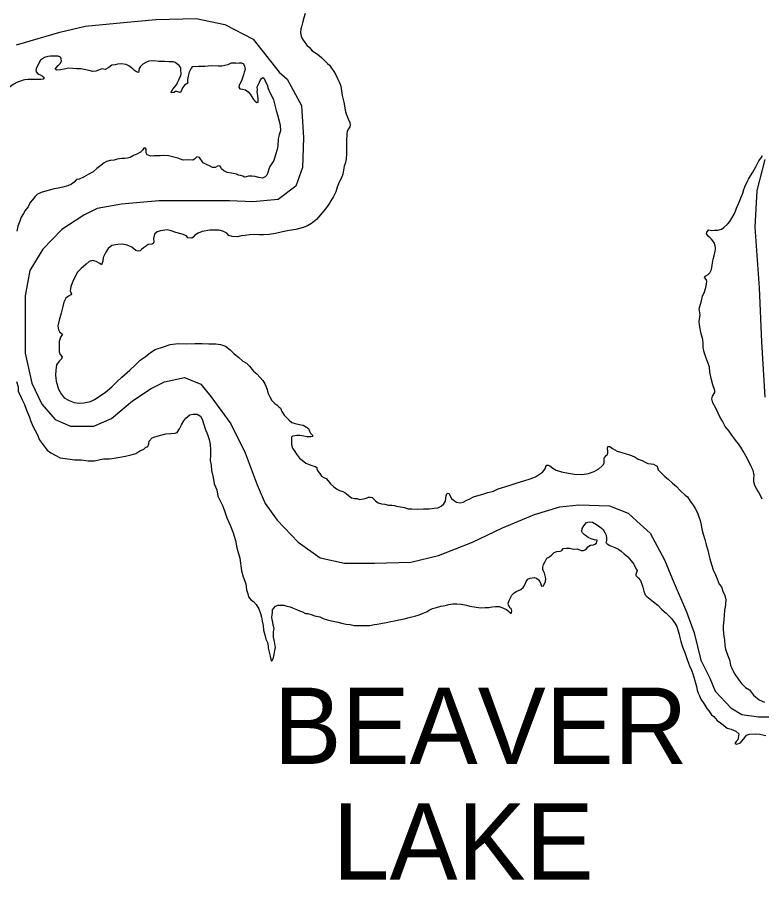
# Model space of a CAD drawing. Extents: x -83719 to 153526, y -11835 to 11446.
# Drawn here: x 7585.1 to 7756.8, y -512.7 to -313.9 of the extents above; entities that cross this region are included whole.
import ezdxf

# ---------------------------------------------------------------- set-up
doc = ezdxf.new("R2010")
doc.units = 0
doc.layers.add('Level 2', color=7, linetype='Continuous')
doc.layers.add('Level 9', color=7, linetype='Continuous')

msp = doc.modelspace()

# ---------------------------------------------------------------- linework, layer by layer
at = {"layer": 'Level 2'}
for points in [[(7584.9, -320.27), (7594.87, -317.34), (7600.76, -315.98), (7609.6, -315.08), (7617.07, -314.4), (7626.36, -314.17), (7632.93, -315.53), (7639.5, -318.93), (7645.44, -326.55)], [(7645.44, -326.55), (7647.3, -328.15), (7650.61, -334.27), (7651.12, -341.66), (7650.87, -348.54), (7649.34, -352.87), (7645.26, -355.93), (7639.4, -356.44), (7634.05, -356.18), (7626.92, -356.18), (7617.75, -356.18), (7609.09, -356.95), (7603.49, -357.96), (7600.43, -359.49), (7595.33, -362.81), (7591, -367.39), (7587.95, -372.24), (7586.93, -378.1), (7586.93, -385.74), (7586.93, -391.35), (7588.46, -398.23), (7590.75, -403.07), (7593.81, -406.64), (7597.37, -408.17), (7602.72, -408.17), (7606.8, -406.38), (7611.64, -402.3), (7615.97, -399.5), (7619.03, -397.97), (7623.61, -396.95), (7627.43, -398.48), (7629.72, -401.29), (7634.31, -407.66), (7637.62, -414.28), (7640.42, -421.67), (7642.21, -426), (7645.01, -429.83), (7649.85, -434.92), (7654.94, -438.49), (7660.55, -439.76), (7667.43, -439.76), (7675.83, -439.51), (7682.2, -437.98), (7690.1, -434.92), (7696.98, -431.61), (7704.36, -428.55), (7710.22, -426.77), (7714.55, -426.26), (7721.69, -426.51), (7725.94, -428.25), (7727.98, -430.03), (7731.03, -432.83), (7734.35, -438.95), (7736.13, -443.28), (7739.44, -450.93), (7741.22, -455.77), (7742.75, -462.14), (7744.79, -466.22), (7746.06, -469.27), (7749.63, -473.1), (7752.18, -474.62), (7756, -475.13), (7760.07, -475.13)], [(7757.53, -401.49), (7756.76, -388.75), (7756.25, -376.26), (7755.23, -362.25), (7755.74, -353.84), (7757.53, -346.7)]]:
    msp.add_lwpolyline(points, dxfattribs=at)
at = {"layer": 'Level 9'}
for points in [[(7651.5, -313), (7651.18, -314.04), (7650.82, -315.21), (7650.6, -316.12), (7650.5, -316.55), (7650.41, -317.49), (7650.52, -318.25), (7650.82, -318.92), (7651.4, -319.71), (7651.87, -320.31), (7652.44, -320.9), (7653.11, -321.63), (7654.11, -322.22), (7654.72, -322.69), (7655.29, -323.28), (7656.1, -324.01), (7656.63, -324.57), (7657.07, -324.93), (7657.54, -325.66)], [(7635.4, -324.47), (7634.37, -324.51), (7633.67, -324.88), (7632.24, -325.19), (7631.44, -325.16), (7629.94, -325.07), (7629.14, -325.14), (7628.31, -325.22), (7627.64, -325.26), (7626.84, -325.26), (7625.41, -325.34), (7625.15, -325.61), (7624.69, -326.58), (7624.46, -327.51), (7624.33, -328.32), (7624.33, -328.82), (7624.4, -329.12), (7623.64, -329.56), (7623.17, -330.19), (7622.85, -330.93), (7622.65, -331.23), (7621.91, -331.04), (7621.58, -331.04), (7621.22, -331.24), (7620.58, -331.35), (7620.65, -331.01), (7620.94, -330.44), (7621.41, -329.91), (7621.8, -329.5), (7622.03, -328.9), (7622.33, -328.36), (7622.59, -327.76), (7622.76, -327.39), (7622.89, -326.86), (7622.78, -326.12), (7622.78, -325.72), (7622.61, -325.29), (7622.44, -324.99), (7622.08, -324.79), (7621.51, -324.33), (7621.11, -324.2), (7620.01, -324.14), (7619.01, -324.08), (7617.74, -324.09), (7616.57, -323.93), (7615.44, -324.04), (7614.74, -324.34), (7614.05, -324.68), (7613.48, -325.22), (7613.19, -325.72), (7613.12, -326.22), (7613.03, -326.63), (7612.59, -326.46), (7612.09, -326.17), (7611.72, -325.8), (7610.78, -325.07), (7610.18, -324.81), (7609.05, -324.62), (7608.18, -324.72), (7607.62, -324.86), (7606.85, -324.93), (7606.16, -325.51), (7605.36, -325.95), (7604.59, -325.78), (7603.83, -326.06), (7603.2, -326.36), (7602.43, -326.4), (7601.63, -326.14), (7599.7, -325.78), (7598.76, -325.82), (7596.96, -325.67), (7595.86, -325.84), (7595.07, -326.02), (7594.17, -326.09), (7593.8, -325.86), (7594.03, -325.52), (7594.49, -325.05), (7594.96, -324.58), (7595.25, -324.05), (7595.18, -323.48), (7595.05, -323.08), (7594.48, -322.88), (7593.58, -322.86), (7592.75, -322.83), (7592.12, -322.97), (7591.32, -323.17), (7590.46, -323.78), (7590.03, -324.45), (7589.73, -325.15), (7589.47, -325.72), (7589.34, -326.22), (7589.51, -326.56), (7589.84, -326.92), (7590.34, -327.19), (7590.88, -327.48), (7591.25, -327.78), (7591.08, -328.18), (7590.55, -328.25), (7589.88, -328.22), (7588.35, -328.27), (7587.48, -328.24)], [(7635.4, -324.47), (7636.26, -324.37), (7636.82, -324.4), (7637.26, -324.63), (7637.49, -325.16), (7637.63, -325.93), (7637.44, -326.56), (7637.25, -327.17), (7637.02, -327.87), (7636.76, -328.57), (7636.5, -329.11), (7636.24, -329.65), (7636.21, -330.05), (7636.44, -330.38), (7637.01, -330.51), (7637.74, -330.63), (7638.35, -331.06), (7638.82, -331.62), (7639.19, -332.22), (7639.59, -332.82), (7639.96, -333.22), (7640.33, -333.58), (7640.66, -333.44), (7640.66, -332.81), (7640.55, -331.97), (7640.38, -331.11), (7640.51, -330.67), (7640.43, -329.94), (7640.69, -329.3), (7640.96, -328.83), (7641.18, -328.33), (7641.41, -327.99), (7641.68, -327.82), (7642.01, -328.05), (7642.35, -328.75), (7642.69, -329.48), (7642.93, -330.35), (7643.31, -331.28), (7643.78, -332.08), (7644.19, -332.91), (7644.47, -334.14), (7644.81, -335.37), (7645.12, -336.4), (7645.5, -337.87), (7645.74, -338.87), (7645.78, -340.1), (7645.46, -340.97), (7645.23, -341.91), (7645.18, -343.51), (7645.02, -344.42), (7644.63, -345.62), (7644.24, -346.9), (7643.75, -347.63), (7643.32, -348.31), (7643.1, -348.91), (7642.9, -349.68), (7642.64, -350.28), (7642.25, -350.65), (7641.65, -350.96), (7640.82, -350.87), (7639.95, -350.64), (7639.15, -350.55), (7638.38, -350.53), (7637.89, -350.7), (7637.49, -350.77), (7637.09, -350.51), (7636.55, -350.38), (7636.08, -350.28), (7635.62, -350.04)], [(7657.54, -325.66), (7658.05, -326.39), (7658.49, -327.05), (7658.93, -327.99), (7659.27, -328.62), (7659.47, -329.15), (7659.71, -329.81), (7659.78, -330.31)], [(7586.46, -328.39), (7586.02, -328.52), (7585.16, -328.89), (7584.16, -329.43), (7583.5, -329.87), (7583.17, -330.14), (7582.87, -330.28), (7582.4, -330.38), (7582.1, -330.25), (7581.76, -329.82), (7581.56, -329.35), (7580.83, -329.02), (7580.19, -328.89), (7579.36, -329.43), (7578.63, -330.2), (7578.44, -330.54), (7578.04, -330.98), (7577.77, -331.18), (7577.34, -331.35)], [(7587.48, -328.24), (7586.82, -328.32), (7586.46, -328.39)], [(7659.78, -330.31), (7659.99, -331.95), (7660.37, -333.45), (7660.51, -334.35), (7660.69, -335.31), (7660.93, -336.18), (7661.37, -337.31), (7661.78, -338.14), (7661.88, -338.74), (7661.79, -339.18), (7661.46, -339.61), (7661.16, -340.15), (7661.1, -340.75), (7661.02, -342.35), (7661, -343.99), (7660.98, -345.29), (7660.89, -346.56), (7660.76, -347.37), (7660.44, -348.24), (7660.35, -349.17), (7660.12, -350.08), (7659.83, -350.91), (7659.34, -351.92), (7658.88, -353.03), (7658.52, -354.13), (7658, -355.24), (7657.38, -356.25), (7656.82, -357.15), (7656.1, -358.16), (7655.04, -359.44), (7654.05, -360.49), (7652.9, -361.43), (7652, -362.01), (7651.01, -362.39), (7649.31, -362.8), (7647.75, -363.02), (7646.25, -363.34), (7644.63, -363.75), (7643.2, -363.97), (7641.87, -364.05), (7640.93, -364.06), (7639.73, -363.97), (7638.6, -364.08), (7637.64, -364.19), (7636.74, -364.3), (7635.87, -364.53)], [(7635.62, -350.04), (7634.45, -349.85), (7633.49, -349.69), (7632.75, -349.29), (7632.18, -348.86), (7632.05, -348.46), (7631.78, -348.13), (7631.28, -348.24), (7630.75, -348.51), (7630.11, -348.54), (7629.38, -348.15), (7628.84, -347.89), (7627.98, -347.49), (7627.64, -346.99), (7627.44, -346.69), (7627.07, -346.23), (7626.5, -346.07), (7625.94, -346.64), (7625.54, -346.81), (7624.44, -346.78), (7623.31, -346.86), (7622.11, -346.36), (7620.87, -346.07), (7619.97, -345.84), (7618.77, -345.75), (7618.01, -345.86), (7616.54, -345.87), (7615.91, -345.91), (7615.04, -345.61), (7614.84, -345.18), (7614.83, -344.78), (7614.83, -344.28), (7614.66, -344.04), (7614.3, -344.08), (7613.93, -344.52), (7613.5, -345.02), (7612.67, -345.43), (7611.88, -345.8), (7611.11, -346.21), (7610.51, -346.38), (7609.88, -346.45), (7609.18, -346.49), (7608.08, -346.63), (7607.42, -346.83), (7606.49, -346.91), (7605.62, -347.15), (7605.09, -347.45), (7604.33, -348.09), (7603.43, -348.8), (7602.57, -349.5), (7601.44, -350.15), (7600.35, -350.79), (7599.38, -351.23), (7598.75, -351.33), (7598.22, -351.91), (7597.59, -352.38), (7596.73, -352.78), (7595.6, -353.03), (7594.5, -353.27), (7593.6, -353.47), (7592.44, -353.78), (7590.61, -354.3), (7589.71, -354.7), (7589.21, -355.24), (7588.58, -355.98), (7588.09, -356.58), (7587.59, -357.62), (7586.9, -358.43), (7586.54, -359.1), (7585.98, -360), (7585.68, -360.94), (7585.22, -362.08), (7585, -363.22)], [(7743.89, -392.22), (7743.52, -391.08), (7743.27, -390.02), (7743.23, -389.12), (7743.16, -388.15), (7742.74, -386.55), (7742.57, -385.62), (7742.4, -384.79), (7742.32, -384.05), (7742.57, -382.48), (7742.3, -381.08), (7742.62, -380.01), (7742.85, -379.24), (7743.1, -378.23), (7743.53, -377.23), (7743.85, -376.19), (7744.04, -375.45), (7744.14, -374.78), (7744.03, -374.39), (7743.6, -373.89), (7743.89, -373.49), (7744.39, -373.21), (7744.79, -372.78), (7745.18, -372.07), (7745.37, -371.07), (7745.59, -369.63), (7745.78, -368.86), (7746.04, -367.85), (7746.14, -367.35), (7746.1, -366.99), (7745.86, -365.95), (7745.45, -365.42), (7745.18, -365.03), (7744.85, -364.76), (7744.45, -364.43), (7744.04, -363.8), (7744.07, -363.43), (7744.53, -362.89), (7745.23, -363.02), (7745.87, -362.98), (7746.63, -362.94), (7747.46, -362.77), (7748.02, -362.36), (7748.98, -361.48), (7749.38, -360.98), (7749.87, -360.24), (7750.43, -359.3), (7750.72, -358.59), (7750.95, -357.92), (7751.57, -356.55), (7751.99, -355.34), (7752.42, -354.44), (7752.61, -353.57), (7752.84, -352.96), (7753.29, -351.99), (7753.69, -351.25), (7754.18, -350.45), (7754.7, -349.64), (7755.1, -348.93), (7755.42, -348.36), (7755.75, -347.63), (7756.11, -346.99), (7756.61, -346.28), (7756.97, -345.74)], [(7635.87, -364.53), (7634.67, -364.44), (7633.87, -364.18), (7633.4, -363.68), (7632.5, -363.19), (7631.67, -362.96), (7630.5, -363), (7629.5, -363.01), (7627.7, -363.25), (7626.81, -363.69), (7626.01, -364.1), (7625.65, -364.6), (7625.35, -364.8), (7624.45, -364.74), (7624.08, -364.28), (7623.08, -363.92), (7621.64, -363.5), (7620.54, -363.1), (7619.61, -362.91), (7618.08, -363.15), (7617.34, -363.39), (7616.72, -363.93), (7616.52, -364.87), (7616.56, -365.63), (7616.43, -366.04), (7616.13, -366.2), (7615.3, -366.31), (7614.87, -366.61), (7614.2, -367.05), (7613.7, -367.42), (7613.41, -367.73), (7612.97, -367.83), (7612.44, -367.63), (7611.5, -366.9), (7610.43, -366.41), (7609.27, -366.22), (7608.27, -366.26), (7606.9, -366.54), (7606.07, -367.21), (7605.48, -368.05), (7604.92, -369.29), (7604.83, -370.16), (7604.5, -370.99), (7604.1, -370.7), (7603.26, -370.17), (7602.46, -369.97), (7601.69, -370.18), (7600.97, -370.85), (7599.84, -371.83), (7598.94, -372.64), (7598.42, -373.67), (7597.86, -374.85), (7597.43, -375.95), (7597.31, -376.99), (7597.61, -377.65), (7597.44, -377.92), (7596.91, -378.19), (7596.25, -378.66), (7595.85, -379.54), (7595.53, -380.91), (7595.2, -382.08), (7594.75, -383.75), (7594.42, -385.02), (7594.56, -385.99), (7594.83, -386.45), (7595.47, -386.92), (7595.07, -387.62), (7594.71, -388.66), (7594.72, -389.96), (7594.72, -391.06), (7594.96, -391.66), (7595.43, -392.16), (7595.27, -392.63), (7594.74, -393.2), (7594.14, -394), (7593.95, -395.28), (7593.89, -396.41), (7594.03, -397.81), (7594.61, -399.64), (7595.18, -400.71), (7595.92, -401.64), (7597.06, -402.27), (7598.19, -402.69), (7599.39, -402.85), (7600.43, -402.81), (7601.96, -402.5), (7602.92, -402.02), (7604.21, -401.18), (7605.41, -400.34), (7606.9, -399.09), (7607.99, -398.02), (7609.18, -396.87), (7611.07, -395.29), (7612.43, -393.94), (7613.43, -392.97), (7614.59, -392.16), (7615.78, -391.15), (7616.91, -390.51), (7618.8, -389.86), (7620.3, -389.31), (7622.16, -389.1)], [(7622.16, -389.1), (7624, -389.16), (7626.06, -389.07), (7627.73, -389.13), (7629.23, -389.19), (7630.86, -389.17), (7631.96, -389.33), (7633.13, -389.73), (7634.2, -390.55), (7635.07, -391.48), (7636.11, -392.28)], [(7636.11, -392.28), (7637.1, -393.21), (7637.93, -393.6), (7638.64, -394.36), (7639.55, -395.49), (7640.32, -396.08), (7641.09, -396.91), (7641.73, -397.6), (7642.17, -398.4), (7642.61, -399.46), (7642.92, -400.66), (7643.29, -401.39), (7643.77, -402.22), (7644.47, -402.92), (7644.97, -403.28), (7645.41, -403.68), (7645.81, -404.01), (7646.12, -404.8), (7646.63, -405.63), (7647.23, -406.26), (7647.77, -406.79), (7648.41, -407.35), (7649.14, -407.55), (7650.14, -407.74), (7650.98, -407.96), (7651.78, -408.42), (7652.21, -408.72), (7652.49, -409.28), (7652.72, -409.75), (7653.13, -410.21), (7653.2, -410.58), (7652.8, -410.65), (7651.86, -410.62), (7651.2, -410.43), (7650.26, -410.34), (7649.56, -410.28), (7649.07, -410.42), (7648.57, -410.49), (7648.34, -410.69), (7648.31, -411.19), (7648.35, -412.36), (7648.56, -413.23), (7649.06, -413.99), (7649.5, -414.59), (7650.14, -415.52), (7650.75, -415.98), (7651.59, -416.7), (7652.42, -417.03), (7653.22, -417.32), (7653.79, -417.48), (7654.16, -417.68), (7654.19, -417.98), (7654.43, -418.54), (7654.84, -419.07), (7655.27, -419.7), (7655.81, -419.97), (7656.28, -420.26), (7656.75, -420.73), (7657.35, -421.45), (7658.06, -422.11), (7658.66, -422.58), (7659.37, -423), (7660.13, -423.23), (7660.6, -423.46), (7661, -423.75), (7661.47, -424.15), (7662.14, -424.68), (7662.84, -424.84), (7663.41, -424.83), (7664.11, -425.03), (7664.94, -424.88), (7665.51, -424.75), (7666.07, -424.54), (7666.54, -424.5), (7666.94, -424.6), (7667.68, -425.39), (7668.31, -425.82), (7669.08, -426.08), (7669.88, -426.17), (7670.72, -426.4), (7671.48, -426.39), (7672.11, -426.45), (7672.55, -426.61), (7673.01, -426.67), (7673.45, -426.77), (7674.38, -426.89), (7675.25, -427.19), (7676.05, -427.18), (7677.45, -427.3), (7678.78, -427.25), (7680.04, -427.24), (7681.24, -427.06), (7682.04, -426.95), (7682.84, -426.58), (7683.46, -426.04), (7683.82, -425.43), (7683.95, -424.73), (7684.01, -424.19), (7684.14, -423.79), (7684.41, -423.62), (7684.71, -423.69)], [(7756.87, -424.97), (7756.46, -424.11), (7755.99, -423.31), (7755.61, -422.65), (7755.17, -421.85), (7754.93, -420.99), (7754.96, -420.22), (7755.05, -419.45), (7754.78, -418.35), (7754.3, -417.49), (7753.93, -416.59), (7753.18, -415.13), (7752.51, -413.93), (7751.93, -413), (7751.39, -412.27), (7750.75, -411.41), (7749.71, -410.02), (7749.24, -409.32), (7748.33, -408.23), (7747.69, -407), (7747.21, -406.17), (7746.7, -405.18), (7746.16, -404.05), (7745.45, -402.75), (7745.24, -401.85), (7745.4, -401.22), (7745.96, -400.41), (7745.93, -399.94), (7745.48, -398.61), (7745.07, -397.15), (7744.96, -396.41), (7744.79, -395.68), (7744.71, -394.58), (7744.37, -393.48), (7743.89, -392.22)], [(7584.87, -397.88), (7585.25, -399.08)], [(7585.25, -399.08), (7585.32, -400.14), (7585.72, -401.01), (7586.23, -402.11), (7586.77, -403.14), (7587.24, -404.47), (7587.92, -406.07), (7588.16, -406.87), (7588.7, -408.13), (7589.17, -409.17), (7589.81, -410.3), (7590.15, -411.26), (7591.02, -412.49), (7592, -413.69), (7592.8, -414.28), (7593.84, -414.84), (7595, -415.44), (7596.71, -415.72), (7598.24, -415.95), (7599.8, -415.94), (7601.41, -416.16), (7602.9, -416.15), (7604.17, -415.81), (7604.93, -415.73), (7606.33, -415.72), (7607.46, -415.55), (7608.76, -415.31), (7610.06, -415.1), (7611.32, -414.75), (7612.39, -414.45), (7613.35, -413.84), (7614.25, -413.5), (7614.65, -413.09), (7615.21, -412.86), (7615.41, -412.25), (7615.5, -411.65), (7616.16, -410.85), (7616.83, -410.61), (7618.19, -410.23), (7619.32, -409.96), (7620.46, -409.82), (7621.49, -409.77), (7621.95, -409.64), (7622.48, -408.8), (7622.94, -407.83), (7623.47, -406.96), (7623.93, -406.29), (7624.86, -405.54), (7625.59, -405.41), (7626.53, -405.37), (7627.36, -405.83), (7627.73, -406.53), (7628.41, -408.76), (7628.95, -410.09), (7629.33, -411.22), (7629.57, -412.39), (7629.61, -413.59), (7629.61, -414.86), (7629.59, -416.1), (7629.79, -417.16), (7629.9, -418.36), (7630.28, -420.03), (7630.52, -421.43), (7631.09, -422.83), (7631.34, -424.33), (7631.94, -425.56), (7632.52, -426.59), (7632.92, -427.93), (7633.43, -429.32), (7634.17, -430.99), (7634.89, -432.75), (7635.43, -434.49), (7635.74, -436.19), (7636.42, -438.62)], [(7684.71, -423.69), (7684.81, -424.12), (7685.25, -424.85), (7685.69, -425.25), (7686.39, -425.67), (7687.19, -425.8), (7687.89, -425.69), (7688.58, -425.32), (7689.41, -424.88), (7690.31, -424.47), (7691.04, -424.22), (7692.47, -423.84), (7693.6, -423.46), (7694.92, -423.12), (7695.95, -422.64), (7698.54, -421.85), (7700.37, -421.23), (7701.89, -420.74), (7703.36, -420.3), (7704.62, -419.82), (7705.51, -419.24), (7706.17, -418.8), (7706.6, -418.29), (7706.93, -417.86), (7706.96, -417.46), (7707.19, -417.15), (7707.49, -417.12), (7707.92, -417.28), (7708.59, -417.84), (7709.33, -418.3), (7710.6, -418.72), (7712.17, -418.97), (7713.57, -419.23), (7715.3, -419.28), (7716.83, -419.09), (7718.12, -418.61), (7719.18, -417.97), (7719.91, -417.36), (7720.27, -416.99), (7720.44, -416.59), (7720.4, -416.19), (7720.46, -415.49), (7720.66, -415.25), (7720.89, -414.95), (7721.12, -414.74), (7721.28, -414.28), (7721.28, -413.88), (7721.17, -413.48), (7721.17, -413.18), (7721.3, -412.87), (7721.7, -412.87), (7722.37, -413.3), (7723.41, -413.89), (7725.24, -414.44), (7726.25, -414.79), (7726.75, -414.92), (7727.55, -415.32), (7728.25, -415.74), (7729.19, -416.07), (7729.86, -416.49), (7730.49, -416.76), (7731.23, -416.85), (7731.79, -416.94), (7732.36, -417.24), (7732.66, -417.4), (7732.87, -418.2), (7733.54, -418.93), (7734.45, -419.75), (7735.22, -420.41), (7736.19, -421.27), (7737.13, -422.1), (7737.97, -422.99), (7739.08, -424.05), (7739.62, -424.48), (7740.29, -425.44), (7740.93, -426.4), (7741.44, -427.16), (7741.95, -428.13), (7742.18, -428.83), (7742.59, -429.92), (7742.77, -430.92), (7742.98, -431.92), (7743.25, -433.02), (7743.63, -434.32), (7743.94, -435.55), (7744.32, -436.78), (7744.53, -437.85), (7744.77, -438.75), (7745.15, -440.05), (7745.59, -441.31), (7746.13, -442.41), (7746.47, -443.37), (7746.98, -444.6), (7747.46, -445.23), (7747.83, -446.2), (7748.27, -447.23), (7748.48, -448.2), (7748.42, -449.23), (7748.33, -449.9), (7748.14, -450.57), (7748.11, -451.84)], [(7693.83, -449.94), (7694.56, -449.8), (7695.39, -449.72), (7696.22, -449.75), (7696.86, -449.94), (7697.93, -450.43), (7698.46, -450.86), (7698.97, -451.46), (7699.13, -450.82), (7699.03, -450.36), (7698.72, -450.02), (7698.39, -449.46), (7698.32, -448.99), (7698.57, -448.16), (7698.87, -447.59), (7699.16, -447.12), (7699.69, -446.61), (7700.29, -446.2), (7700.69, -446.06), (7701.22, -445.79), (7701.78, -445.39), (7702.04, -444.92), (7702.3, -444.38), (7702.47, -443.98), (7702.86, -443.44), (7703.36, -443.2), (7704.26, -443.02), (7704.79, -443.19), (7705.29, -443.55), (7705.6, -443.98), (7705.8, -444.55), (7706, -445.01), (7706.4, -444.94), (7706.6, -444.64), (7706.86, -444), (7706.95, -443.3), (7706.82, -442.67), (7706.64, -442.07), (7706.51, -441.73), (7706.3, -441.23), (7706.3, -440.7), (7706.46, -440.06), (7706.79, -439.39), (7707.21, -438.62), (7707.84, -438.31), (7708.34, -437.81), (7708.87, -437.3), (7709.5, -437.06), (7710.26, -436.99), (7710.69, -436.82), (7710.99, -436.35), (7711.72, -436.27), (7712.42, -436.27), (7713.35, -436.49), (7714.22, -436.45), (7715.15, -436.81), (7715.69, -436.83), (7715.99, -436.66), (7716.32, -436.46), (7716.68, -435.99), (7717.27, -435.58), (7717.97, -435.51), (7718.3, -435.37), (7718.63, -435.1), (7718.8, -434.43), (7718.2, -434.37), (7717.43, -434.15), (7716.73, -433.85), (7716.32, -433.52), (7715.92, -433.23), (7715.45, -432.73), (7715.28, -432.46), (7715.38, -431.76), (7715.7, -431.13), (7716.03, -430.75), (7716.33, -430.35), (7716.93, -430.21), (7717.73, -430.3), (7718.66, -430.86), (7719.43, -431.36), (7720.21, -432.02), (7720.61, -432.71), (7720.85, -433.28), (7720.96, -434.01), (7720.93, -434.71), (7720.83, -434.98), (7721.13, -435.31), (7721.77, -435.64), (7722.87, -436.1), (7723.71, -436.49), (7724.38, -436.98), (7725.02, -437.58), (7725.85, -438.3), (7726.69, -439.23), (7727.27, -439.99), (7727.84, -441.09), (7728.01, -441.45), (7727.92, -441.92), (7727.75, -442.36), (7727.72, -442.56), (7728.26, -443.09)], [(7636.42, -438.62), (7636.79, -441.49), (7637.2, -442.92), (7637.81, -444.52), (7637.96, -445.92), (7638.27, -446.78), (7638.44, -447.52), (7638.91, -448.18), (7639.58, -448.61), (7640.15, -449.3), (7640.76, -450.27), (7641.14, -451.33), (7641.38, -452.16), (7641.59, -453.13), (7641.76, -454.13), (7641.9, -455.2), (7642.15, -456.26), (7642.39, -457.23), (7642.79, -458.02), (7642.97, -458.79), (7642.97, -459.32), (7643.28, -460.56), (7643.39, -461.19), (7643.56, -461.89), (7643.7, -462.36), (7643.93, -462.09), (7644.16, -461.52), (7644.32, -460.78), (7644.51, -459.88), (7644.64, -459.17), (7644.42, -457.77), (7644.15, -456.84), (7644.18, -456.11), (7644.2, -455.57), (7644.33, -454.8), (7644.12, -454), (7643.98, -453.34), (7643.85, -452.77), (7643.81, -452.17), (7643.84, -451.7), (7643.9, -451.04), (7643.96, -450.53), (7644.16, -450.16), (7644.62, -449.66), (7645.22, -449.42), (7645.91, -449.41), (7646.55, -449.41), (7647.25, -449.67), (7648.05, -449.79), (7648.58, -450.02), (7649.29, -450.38), (7650.15, -450.71), (7650.86, -451), (7651.52, -451.33), (7652.09, -451.32), (7653.06, -451.68), (7653.66, -451.87), (7654.09, -451.97), (7654.83, -452.1), (7655.66, -452.49), (7656.66, -452.78), (7657.57, -453.04), (7658.33, -453.2), (7659.1, -453.36), (7659.87, -453.58), (7660.94, -453.84), (7661.84, -453.9), (7662.77, -454.09), (7663.83, -454.14), (7664.57, -454.1), (7665.5, -454.13), (7666.37, -454.12), (7667.46, -453.91), (7668.09, -453.77), (7668.89, -453.63), (7670.15, -453.45), (7671.22, -453.2), (7672.08, -453.06), (7673.08, -452.82), (7674.38, -452.6), (7675.14, -452.33), (7676.04, -452.15), (7676.8, -451.98), (7677.8, -451.63), (7678.69, -451.26), (7679.42, -450.95), (7680.05, -450.54), (7680.85, -450.2), (7681.78, -449.93), (7682.74, -449.65), (7683.84, -449.54), (7684.57, -449.26), (7685.5, -449.09), (7686.46, -449.14), (7687.46, -449.23), (7688.66, -449.46), (7689.46, -449.65), (7690.9, -449.87), (7691.97, -450.06), (7692.96, -449.98), (7693.83, -449.94)], [(7728.26, -443.09), (7728.8, -443.72), (7729.17, -444.78), (7729.31, -445.31), (7729.55, -446.21), (7729.86, -447.04), (7730.26, -447.44), (7731, -448.03), (7731.81, -448.63), (7732.78, -449.42), (7733.75, -450.41), (7734.76, -451.27), (7735.5, -452.03), (7735.97, -452.49), (7736.74, -453.55), (7737.18, -454.35), (7737.42, -455.12), (7737.7, -456.08), (7737.77, -456.55), (7738.08, -457.81), (7738.46, -459.01), (7738.93, -460.21), (7739.1, -460.54), (7739.51, -461.74), (7739.89, -462.8), (7740.13, -463.44), (7740.57, -464.43), (7740.98, -465.5), (7741.39, -467.1), (7741.7, -468.16), (7741.91, -469.03), (7742.15, -469.89), (7742.38, -470.36), (7742.69, -471.06), (7743.43, -472.08), (7744.14, -473.25), (7744.58, -473.81), (7745.19, -474.67), (7745.69, -475.1), (7746.5, -476.03), (7747.27, -476.55), (7747.84, -477.02), (7748.78, -477.77), (7749.71, -478.03), (7750.81, -478.45), (7751.48, -479.05), (7751.42, -479.52), (7751.26, -480.45), (7750.87, -480.82), (7750.54, -481.3), (7751.01, -481.46), (7751.9, -481.18), (7752.2, -480.74), (7752.86, -479.97), (7753.22, -479.37), (7753.95, -479.16), (7755.25, -479.05), (7756.35, -479.2), (7757.71, -479.49)], [(7748.11, -451.84), (7748.02, -452.81), (7747.9, -454.21), (7747.84, -455.08), (7748.02, -456.58), (7748.2, -457.48), (7748.27, -458.75), (7748.42, -459.58), (7748.86, -460.85), (7749.3, -462.01), (7749.55, -463.24), (7750.02, -464.34), (7750.56, -465.34), (7751.37, -466.53), (7752.11, -467.49), (7752.99, -468.38), (7753.96, -468.97), (7754.9, -470.17), (7756.21, -471.26), (7757.41, -471.78)]]:
    msp.add_lwpolyline(points, dxfattribs=at)

# ---------------------------------------------------------------- texts
for s, p in [('BEAVER', (7644.17, -486.03)), ('LAKE', (7657.84, -512.72))]:
    msp.add_text(s, height=17.6, dxfattribs=at).set_placement(p)

doc.saveas('drawing.dxf')
